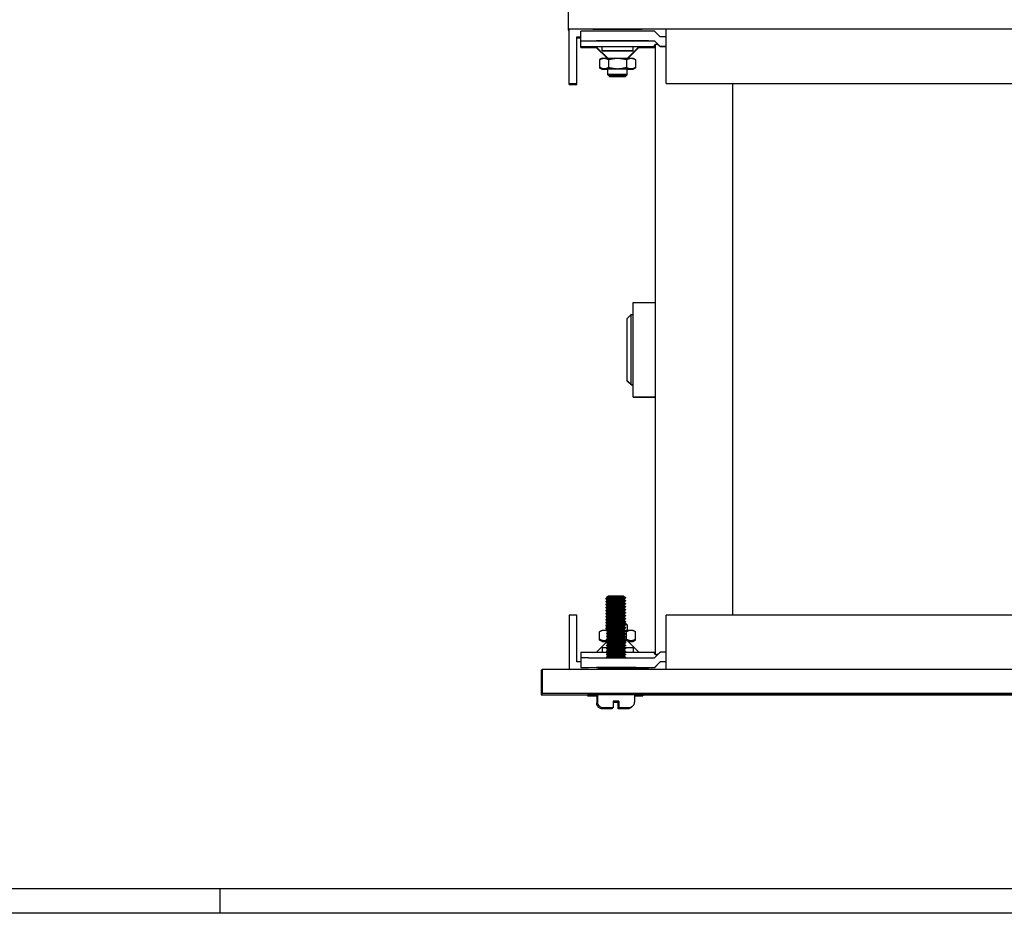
# Model space of a CAD drawing. Header units: inches. Extents: x 1 to 669, y 0 to 417.
# Tile 432 of 448: x 579.93 to 589.91, y 242.52 to 251.58. Entities that reach past the tile are written whole.
import ezdxf

# ---------------------------------------------------------------- set-up
doc = ezdxf.new("R2010")
doc.units = ezdxf.units.IN
doc.header["$LTSCALE"] = 12
doc.header["$MEASUREMENT"] = 0
doc.layers.get('0').update_dxf_attribs({"linetype": 'CONTINUOUS'})
doc.layers.add('X', color=1, linetype='CONTINUOUS')

msp = doc.modelspace()

# ---------------------------------------------------------------- linework, layer by layer
for p, q in [((578.38464, 242.76748), (594.28398, 242.76748)), ((581.95941, 242.51748), (581.95941, 242.76748)), ((594.28398, 242.51748), (578.38464, 242.51748))]:
    msp.add_line(p, q)
at = {"layer": 'X'}
for p, q in [((585.49125, 251.66521), (585.49125, 251.47548)), ((597.49125, 251.48591), (585.49125, 251.48591)), ((586.48338, 251.48507), (585.49913, 251.48507)), ((585.49913, 250.92554), (585.49913, 251.48507)), ((586.48338, 250.93471), (586.48338, 251.48589)), ((585.49125, 251.47548), (585.49913, 251.47548)), ((585.57787, 251.40633), (585.61724, 251.40633)), ((585.57787, 250.92554), (585.57787, 251.40633)), ((585.57787, 251.39798), (585.61724, 251.39798)), ((585.61724, 251.29951), (585.61724, 251.46604)), ((586.36527, 251.4661), (585.69598, 251.4661)), ((586.42433, 251.40705), (586.36527, 251.4661)), ((586.48338, 251.40705), (586.42433, 251.40705)), ((585.61724, 251.36705), (586.30959, 251.36705)), ((585.61724, 251.30795), (586.36527, 251.30795)), ((585.61724, 251.29951), (585.77582, 251.29951)), ((585.69598, 251.36768), (586.36527, 251.36768)), ((585.77574, 251.30583), (585.69598, 251.30583)), ((585.77994, 251.30163), (585.69598, 251.30163)), ((585.89076, 251.19081), (585.77472, 251.30685)), ((585.88452, 251.1908), (585.77472, 251.30061)), ((585.83377, 251.26426), (585.83377, 251.30757)), ((585.88422, 251.36721), (586.07089, 251.36712)), ((586.09175, 251.19081), (586.20779, 251.30685)), ((586.09799, 251.1908), (586.20779, 251.30061)), ((586.14874, 251.26426), (586.14874, 251.30757)), ((586.28563, 251.3673), (586.17949, 251.36746)), ((586.28653, 251.30163), (586.20257, 251.30163)), ((586.20669, 251.29951), (586.36527, 251.29951)), ((586.28653, 251.30583), (586.20677, 251.30583)), ((586.36527, 251.36768), (586.36527, 251.3671)), ((586.36527, 251.36768), (586.42433, 251.30862)), ((586.36527, 251.30795), (586.36527, 251.29951)), ((586.37314, 251.33152), (586.37314, 245.14269)), ((586.42433, 251.30862), (586.42433, 251.308)), ((586.42433, 251.30862), (586.48338, 251.30862)), ((586.48338, 251.308), (586.42433, 251.308)), ((585.83377, 251.19071), (585.80956, 251.17673)), ((586.14873, 251.19071), (586.17295, 251.17673)), ((585.80941, 251.17664), (585.80941, 251.09223)), ((585.83377, 251.08441), (585.80956, 251.09839)), ((585.83377, 251.07817), (585.80956, 251.09214)), ((585.89283, 251.02285), (585.89283, 251.08441)), ((585.90033, 251.17677), (585.90033, 251.0986)), ((586.08218, 251.17677), (586.08218, 251.0986)), ((586.08968, 251.02285), (586.08968, 251.08441)), ((586.14873, 251.08441), (586.17295, 251.09839)), ((586.14873, 251.07817), (586.17295, 251.09214)), ((586.1731, 251.17664), (586.1731, 251.09223)), ((585.91035, 251.01157), (585.89283, 251.02909)), ((585.91035, 251.00533), (585.89283, 251.02285)), ((586.07216, 251.01157), (586.08968, 251.02909)), ((586.07216, 251.00533), (586.08968, 251.02285)), ((585.49913, 250.93388), (585.57787, 250.93388)), ((585.49913, 250.92554), (585.57787, 250.92554)), ((586.48338, 250.93471), (596.48338, 250.93471)), ((587.16055, 245.54101), (587.16055, 250.93464)), ((586.14874, 247.75281), (586.14874, 248.71361)), ((586.14874, 248.71361), (586.37314, 248.71361)), ((586.08968, 248.55022), (586.12905, 248.58959)), ((586.12905, 248.58959), (586.14874, 248.58959)), ((586.12905, 247.87682), (586.12905, 248.58959)), ((586.08968, 247.91619), (586.08968, 248.55022)), ((586.08968, 248.54612), (586.08968, 248.54612)), ((586.08968, 247.9203), (586.12905, 247.88093)), ((586.08968, 247.91619), (586.12905, 247.87682)), ((586.12905, 247.88093), (586.14874, 247.88093)), ((586.12905, 247.87682), (586.14874, 247.87682)), ((586.14874, 247.75691), (586.37314, 247.75691)), ((586.14874, 247.75281), (586.37314, 247.75281)), ((585.88051, 245.7176), (585.87133, 245.71117)), ((585.87133, 245.71117), (585.87133, 245.70694)), ((585.88797, 245.69529), (585.87133, 245.70694)), ((585.89911, 245.73337), (585.88051, 245.72035)), ((585.88051, 245.72035), (585.88051, 245.71612)), ((585.89911, 245.7031), (585.88051, 245.71612)), ((585.89911, 245.7031), (585.88051, 245.69007)), ((585.88051, 245.69007), (585.88051, 245.68585)), ((586.05191, 245.73337), (586.07051, 245.72035)), ((586.05191, 245.7031), (586.07051, 245.71612)), ((586.05191, 245.7031), (586.07051, 245.69007)), ((586.05388, 245.70172), (586.06133, 245.70694)), ((586.06133, 245.70969), (586.06133, 245.70694)), ((586.07051, 245.72035), (586.07051, 245.71612)), ((586.07051, 245.69007), (586.07051, 245.68585)), ((585.88051, 245.68732), (585.87133, 245.68089)), ((585.87133, 245.68089), (585.87133, 245.67667)), ((585.88797, 245.66502), (585.87133, 245.67667)), ((585.88051, 245.65705), (585.87133, 245.65062)), ((585.87133, 245.65062), (585.87133, 245.64639)), ((585.88797, 245.63474), (585.87133, 245.64639)), ((585.88051, 245.62677), (585.87133, 245.62035)), ((585.87133, 245.62035), (585.87133, 245.61612)), ((585.88797, 245.60447), (585.87133, 245.61612)), ((585.88051, 245.5965), (585.87133, 245.59007)), ((585.87133, 245.59007), (585.87133, 245.58584)), ((585.89911, 245.67282), (585.88051, 245.68585)), ((585.89911, 245.67282), (585.88051, 245.6598)), ((585.88051, 245.6598), (585.88051, 245.65557)), ((585.89911, 245.64255), (585.88051, 245.65557)), ((585.89911, 245.64255), (585.88051, 245.62952)), ((585.88051, 245.62952), (585.88051, 245.6253)), ((585.89911, 245.61227), (585.88051, 245.6253)), ((585.89911, 245.61227), (585.88051, 245.59925)), ((585.88051, 245.59925), (585.88051, 245.59502)), ((585.89911, 245.582), (585.88051, 245.59502)), ((586.05191, 245.67282), (586.07051, 245.68585)), ((586.05191, 245.67282), (586.07051, 245.6598)), ((586.05191, 245.64255), (586.07051, 245.65557)), ((586.05191, 245.64255), (586.07051, 245.62952)), ((586.05191, 245.61227), (586.07051, 245.6253)), ((586.05191, 245.61227), (586.07051, 245.59925)), ((586.05191, 245.582), (586.07051, 245.59502)), ((586.05388, 245.67145), (586.06133, 245.67667)), ((586.05388, 245.64117), (586.06133, 245.64639)), ((586.05388, 245.6109), (586.06133, 245.61612)), ((586.06133, 245.67942), (586.06133, 245.67667)), ((586.06133, 245.64914), (586.06133, 245.64639)), ((586.06133, 245.61887), (586.06133, 245.61612)), ((586.07051, 245.6598), (586.07051, 245.65557)), ((586.07051, 245.62952), (586.07051, 245.6253)), ((586.07051, 245.59925), (586.07051, 245.59502)), ((585.57787, 245.54019), (585.49913, 245.54019)), ((585.49913, 245.54019), (585.49913, 244.99005)), ((585.57787, 245.06774), (585.57787, 245.54019)), ((585.88797, 245.57419), (585.87133, 245.58584)), ((585.88051, 245.56622), (585.87133, 245.5598)), ((585.87133, 245.5598), (585.87133, 245.55557)), ((585.88797, 245.54392), (585.87133, 245.55557)), ((585.88051, 245.53595), (585.87133, 245.52952)), ((585.87133, 245.52952), (585.87133, 245.52529)), ((585.88797, 245.51364), (585.87133, 245.52529)), ((585.88051, 245.50567), (585.87133, 245.49925)), ((585.87133, 245.49925), (585.87133, 245.49502)), ((585.88797, 245.48337), (585.87133, 245.49502)), ((585.89911, 245.582), (585.88051, 245.56897)), ((585.88051, 245.56897), (585.88051, 245.56475)), ((585.89911, 245.55172), (585.88051, 245.56475)), ((585.89911, 245.55172), (585.88051, 245.5387)), ((585.88051, 245.5387), (585.88051, 245.53447)), ((585.89911, 245.52145), (585.88051, 245.53447)), ((585.89911, 245.52145), (585.88051, 245.50842)), ((585.88051, 245.50842), (585.88051, 245.5042)), ((585.89911, 245.49117), (585.88051, 245.5042)), ((585.89911, 245.49117), (585.88051, 245.47815)), ((586.05191, 245.582), (586.07051, 245.56897)), ((586.05191, 245.55172), (586.07051, 245.56475)), ((586.05191, 245.55172), (586.07051, 245.5387)), ((586.05191, 245.52145), (586.07051, 245.53447)), ((586.05191, 245.52145), (586.07051, 245.50842)), ((586.05191, 245.49117), (586.07051, 245.5042)), ((586.05191, 245.49117), (586.07051, 245.47815)), ((586.05388, 245.58062), (586.06133, 245.58584)), ((586.05388, 245.55035), (586.06133, 245.55557)), ((586.05388, 245.52007), (586.06133, 245.52529)), ((586.05388, 245.4898), (586.06133, 245.49502)), ((586.06133, 245.58859), (586.06133, 245.58584)), ((586.06133, 245.55832), (586.06133, 245.55557)), ((586.06133, 245.52804), (586.06133, 245.52529)), ((586.06133, 245.49777), (586.06133, 245.49502)), ((586.07051, 245.56897), (586.07051, 245.56475)), ((586.07051, 245.5387), (586.07051, 245.53447)), ((586.07051, 245.50842), (586.07051, 245.5042)), ((586.48338, 244.99005), (586.48338, 245.54101)), ((596.48338, 245.54101), (586.48338, 245.54101)), ((585.88051, 245.4754), (585.87133, 245.46897)), ((585.87133, 245.46897), (585.87133, 245.46474)), ((585.88797, 245.45309), (585.87133, 245.46474)), ((585.88051, 245.44512), (585.87133, 245.4387)), ((585.87133, 245.4387), (585.87133, 245.43447)), ((585.88797, 245.42282), (585.87133, 245.43447)), ((585.88051, 245.41485), (585.87133, 245.40842)), ((585.87133, 245.40842), (585.87133, 245.40419)), ((585.88797, 245.39254), (585.87133, 245.40419)), ((585.88051, 245.47815), (585.88051, 245.47392)), ((585.89911, 245.4609), (585.88051, 245.47392)), ((585.89911, 245.4609), (585.88051, 245.44787)), ((585.88051, 245.44787), (585.88051, 245.44365)), ((585.89911, 245.43062), (585.88051, 245.44365)), ((585.89911, 245.43062), (585.88051, 245.4176)), ((585.88051, 245.4176), (585.88051, 245.41337)), ((585.89911, 245.40035), (585.88051, 245.41337)), ((585.89911, 245.40035), (585.88051, 245.38732)), ((585.89283, 245.43502), (585.89283, 245.42622)), ((585.89283, 245.40475), (585.89283, 245.39595)), ((586.05191, 245.4609), (586.07051, 245.47392)), ((586.05191, 245.4609), (586.07051, 245.44787)), ((586.05191, 245.43062), (586.07051, 245.44365)), ((586.05191, 245.43062), (586.07051, 245.4176)), ((586.05191, 245.40035), (586.07051, 245.41337)), ((586.05191, 245.40035), (586.07051, 245.38732)), ((586.05518, 245.46044), (586.06133, 245.46474)), ((586.06133, 245.46749), (586.06133, 245.46474)), ((586.07051, 245.47815), (586.07051, 245.47392)), ((586.07051, 245.44787), (586.07051, 245.44365)), ((586.07051, 245.4176), (586.07051, 245.41337)), ((586.07216, 245.46039), (586.08968, 245.44287)), ((586.08968, 245.44287), (586.08968, 245.38766)), ((585.80941, 245.28908), (585.80941, 245.37349)), ((585.83377, 245.38756), (585.80956, 245.37358)), ((585.83377, 245.28126), (585.80956, 245.29524)), ((585.88051, 245.38732), (585.88051, 245.3831)), ((585.89911, 245.37007), (585.88051, 245.3831)), ((585.89911, 245.37007), (585.88051, 245.35705)), ((585.88051, 245.35705), (585.88051, 245.35282)), ((585.89911, 245.3398), (585.88051, 245.35282)), ((585.89911, 245.3398), (585.88051, 245.32677)), ((585.88051, 245.32677), (585.88051, 245.32255)), ((585.89911, 245.30952), (585.88051, 245.32255)), ((585.89911, 245.30952), (585.88051, 245.2965)), ((585.88051, 245.2965), (585.88051, 245.29227)), ((585.89911, 245.27925), (585.88051, 245.29227)), ((586.05191, 245.37007), (586.07051, 245.3831)), ((586.05191, 245.37007), (586.07051, 245.35705)), ((586.05191, 245.3398), (586.07051, 245.35282)), ((586.05191, 245.3398), (586.07051, 245.32677)), ((586.05191, 245.30952), (586.07051, 245.32255)), ((586.05191, 245.30952), (586.07051, 245.2965)), ((586.05191, 245.27925), (586.07051, 245.29227)), ((586.07051, 245.38732), (586.07051, 245.3831)), ((586.07051, 245.35705), (586.07051, 245.35282)), ((586.07051, 245.32677), (586.07051, 245.32255)), ((586.07051, 245.2965), (586.07051, 245.29227)), ((586.08218, 245.29546), (586.08218, 245.37363)), ((586.14873, 245.38756), (586.17295, 245.37358)), ((586.14873, 245.28126), (586.17295, 245.29524)), ((586.1731, 245.28908), (586.1731, 245.37349)), ((585.89086, 245.28126), (585.77582, 245.16622)), ((585.83377, 245.27502), (585.80956, 245.289)), ((585.83377, 245.20915), (585.83377, 245.16622)), ((585.89911, 245.27925), (585.88051, 245.26622)), ((585.88051, 245.26622), (585.88051, 245.262)), ((585.89911, 245.24897), (585.88051, 245.262)), ((585.89911, 245.24897), (585.88051, 245.23595)), ((585.88051, 245.23595), (585.88051, 245.23172)), ((585.89911, 245.2187), (585.88051, 245.23172)), ((585.89911, 245.2187), (585.88051, 245.20567)), ((585.88051, 245.20567), (585.88051, 245.20145)), ((585.89911, 245.18842), (585.88051, 245.20145)), ((585.8839, 245.2743), (585.883, 245.27492)), ((586.05191, 245.27925), (586.07051, 245.26622)), ((586.05191, 245.24897), (586.07051, 245.262)), ((586.05191, 245.24897), (586.07051, 245.23595)), ((586.05191, 245.2187), (586.07051, 245.23172)), ((586.05191, 245.2187), (586.07051, 245.20567)), ((586.05191, 245.18842), (586.07051, 245.20145)), ((586.07051, 245.26622), (586.07051, 245.262)), ((586.07051, 245.23595), (586.07051, 245.23172)), ((586.07051, 245.20567), (586.07051, 245.20145)), ((586.09165, 245.28126), (586.20669, 245.16622)), ((586.14873, 245.27502), (586.17295, 245.289)), ((586.14874, 245.20915), (586.14874, 245.16622)), ((585.61724, 245.16622), (585.61724, 245.00935)), ((585.61724, 245.16622), (585.88758, 245.16622)), ((585.69598, 245.10784), (586.36527, 245.10784)), ((585.89911, 245.18842), (585.88051, 245.1754)), ((585.88051, 245.1754), (585.88051, 245.17117)), ((585.89911, 245.15815), (585.88051, 245.17117)), ((585.89911, 245.15815), (585.88051, 245.14512)), ((585.88051, 245.14512), (585.88051, 245.1409)), ((585.89911, 245.12787), (585.88051, 245.1409)), ((585.89911, 245.12787), (585.88051, 245.11485)), ((585.88051, 245.11485), (585.88051, 245.11062)), ((585.88449, 245.10784), (585.88051, 245.11062)), ((586.05191, 245.18842), (586.07051, 245.1754)), ((586.05191, 245.15815), (586.07051, 245.17117)), ((586.05191, 245.15815), (586.07051, 245.14512)), ((586.05191, 245.12787), (586.07051, 245.1409)), ((586.05191, 245.12787), (586.07051, 245.11485)), ((586.06344, 245.16622), (586.36527, 245.16622)), ((586.06653, 245.10784), (586.07051, 245.11062)), ((586.07051, 245.1754), (586.07051, 245.17117)), ((586.07051, 245.14512), (586.07051, 245.1409)), ((586.07051, 245.11485), (586.07051, 245.11062)), ((586.42433, 245.16689), (586.36527, 245.10784)), ((586.48338, 245.16689), (586.42433, 245.16689)), ((585.61724, 245.06774), (585.57787, 245.06774)), ((586.36527, 245.00941), (585.61724, 245.00879)), ((585.89911, 245.00677), (585.88051, 244.99375)), ((585.88051, 244.99375), (585.88051, 244.99005)), ((585.88422, 245.00894), (585.89602, 245.00894)), ((585.89911, 245.00677), (585.89556, 245.00926)), ((586.05191, 245.00677), (586.05548, 245.00927)), ((586.05191, 245.00677), (586.07051, 244.99375)), ((586.05489, 245.00886), (586.07089, 245.00885)), ((586.07051, 244.99375), (586.07051, 244.99005)), ((586.28563, 245.00903), (586.17949, 245.00919)), ((586.42433, 245.06847), (586.36527, 245.00941)), ((586.42097, 245.06449), (586.36527, 245.00883)), ((586.36527, 245.00941), (586.36527, 245.00883)), ((586.42433, 245.06847), (586.42433, 245.06784)), ((586.48338, 245.06784), (586.42433, 245.06784)), ((585.22614, 244.99005), (585.21571, 244.97962)), ((585.21571, 244.97962), (585.21571, 244.73502)), ((585.22614, 244.99005), (585.22614, 244.74545)), ((597.72613, 244.99004), (585.22614, 244.99005)), ((585.22614, 244.74545), (585.21571, 244.73502)), ((585.21571, 244.73502), (585.68533, 244.73502)), ((597.72613, 244.74544), (585.22614, 244.74545)), ((585.68533, 244.73564), (585.68533, 244.72419)), ((585.69451, 244.74482), (585.69451, 244.73337)), ((585.77983, 244.72419), (585.77983, 244.65219)), ((585.78901, 244.73337), (585.78901, 244.66137)), ((586.16201, 244.73337), (586.16201, 244.66137)), ((586.24733, 244.73331), (586.24733, 244.72419)), ((586.25651, 244.74482), (586.25651, 244.73337)), ((596.69451, 244.74461), (586.25651, 244.74461)), ((586.25651, 244.73585), (596.69451, 244.73585)), ((586.25651, 244.73502), (596.68533, 244.73501)), ((585.93643, 244.5913), (585.93623, 244.59109)), ((585.94561, 244.60047), (585.94541, 244.60027)), ((585.94566, 244.66853), (585.94566, 244.66153)), ((585.99618, 244.65904), (585.99649, 244.65935)), ((585.99623, 244.59109), (585.99643, 244.5913)), ((585.99649, 244.65235), (585.99649, 244.65935)), ((586.00566, 244.66853), (586.00536, 244.66122)), ((586.00536, 244.66822), (586.00566, 244.66853)), ((586.00541, 244.60027), (586.00561, 244.60047))]:
    msp.add_line(p, q, dxfattribs=at)
msp.add_ellipse((585.99125, 251.48549), major_axis=(-0.25, 0), ratio=0.0008344, dxfattribs=at)
for centre, major_axis, ratio, start_param, end_param in [((585.69598, 251.46604), (-0.07874, 0), 0.0008344, -1.5707963, 0), ((585.69598, 251.30156), (-0.07874, 0), 0.0008344, -1.5707963, 0), ((585.99125, 251.36737), (-0.21654, 0), 0.0008344, -2.6245696, 1.0537733), ((585.99125, 251.30685), (-0.21654, 0), 0.0008344, -0.7564564, 0.0008344), ((585.99125, 251.30757), (0.15748, 0), 0.0008344, 0, 3.1415927), ((586.14874, 251.36723), (0.15748, 0), 0.0008344, -2.0878194, 0.5170231), ((585.99125, 251.30685), (0.21654, 0), 0.0008344, -0.0008344, 0.7564564), ((586.28653, 251.30156), (0.07874, 0), 0.0008344, 0, 1.5707963), ((586.25392, 251.36715), (0.11136, -0.00005), 0.0007226, -1.0471972, 0.0000003), ((586.42433, 251.30795), (0, 0.0591), 0.9991665, 1.5151305, 1.5708011), ((586.42433, 251.30795), (0.05906, -0.05906), 0.0004172, 1.5712135, 1.626884), ((585.96633, 245.70694), (-0.095, 0), 0.0008344, -0.6979472, 0.0011917), ((585.96633, 245.71117), (-0.095, 0), 0.0008344, -0.5923841, -0.0008344), ((585.96633, 245.71117), (-0.095, 0), 0.0000002, -0.0000002, 0.0008343), ((585.97551, 245.71612), (0.095, 0), 0.0008344, -0.0008344, 3.1427843), ((585.97551, 245.72035), (0.095, 0), 0.0008344, 0, 3.1407582), ((585.97551, 245.72035), (-0.095, 0), 0.0000002, -0.0000002, 0.0008343), ((585.97551, 245.69007), (0.095, 0), 0.0008344, 0, 3.1407582), ((585.97551, 245.69007), (-0.095, 0), 0.0000002, -0.0000002, 0.0008343), ((585.97551, 245.73337), (0.0764, 0), 0.0008344, 0.0011917, 3.140401), ((585.97551, 245.7031), (0.0764, 0), 0.0008344, 0.0011917, 3.140401), ((585.96633, 245.70694), (0.095, 0), 0.0008344, -0.0008344, 0.2874443), ((585.96633, 245.70694), (0.095, 0), 0.0000001, -0.0000001, 0.0003572), ((585.97551, 245.71612), (0.095, 0), 0.0000001, -0.0000001, 0.0003572), ((585.96633, 245.67667), (-0.095, 0), 0.0008344, -0.6979472, 0.0011917), ((585.96633, 245.64639), (-0.095, 0), 0.0008344, -0.6979472, 0.0011917), ((585.96633, 245.61612), (-0.095, 0), 0.0008344, -0.6979472, 0.0011917), ((585.96633, 245.68089), (-0.095, 0), 0.0008344, -0.5923841, -0.0008344), ((585.96633, 245.68089), (-0.095, 0), 0.0000002, -0.0000002, 0.0008343), ((585.96633, 245.65062), (-0.095, 0), 0.0008344, -0.5923841, -0.0008344), ((585.96633, 245.65062), (-0.095, 0), 0.0000002, -0.0000002, 0.0008343), ((585.96633, 245.62035), (-0.095, 0), 0.0008344, -0.5923841, -0.0008344), ((585.96633, 245.62035), (-0.095, 0), 0.0000002, -0.0000002, 0.0008343), ((585.96633, 245.59007), (-0.095, 0), 0.0008344, -0.5923841, -0.0008344), ((585.96633, 245.59007), (-0.095, 0), 0.0000002, -0.0000002, 0.0008343), ((585.97551, 245.68585), (0.095, 0), 0.0008344, -0.0008344, 3.1427843), ((585.97551, 245.65557), (0.095, 0), 0.0008344, -0.0008344, 3.1427843), ((585.97551, 245.6253), (0.095, 0), 0.0008344, -0.0008344, 3.1427843), ((585.97551, 245.59502), (0.095, 0), 0.0008344, -0.0008344, 3.1427843), ((585.97551, 245.6598), (0.095, 0), 0.0008344, 0, 3.1407582), ((585.97551, 245.6598), (-0.095, 0), 0.0000002, -0.0000002, 0.0008343), ((585.97551, 245.62952), (0.095, 0), 0.0008344, 0, 3.1407582), ((585.97551, 245.62952), (-0.095, 0), 0.0000002, -0.0000002, 0.0008343), ((585.97551, 245.59925), (0.095, 0), 0.0008344, 0, 3.1407582), ((585.97551, 245.59925), (-0.095, 0), 0.0000002, -0.0000002, 0.0008343), ((585.97551, 245.67282), (0.0764, 0), 0.0008344, 0.0011917, 3.140401), ((585.97551, 245.64255), (0.0764, 0), 0.0008344, 0.0011917, 3.140401), ((585.97551, 245.61227), (0.0764, 0), 0.0008344, 0.0011917, 3.140401), ((585.96633, 245.67667), (0.095, 0), 0.0008344, -0.0008344, 0.2874443), ((585.96633, 245.64639), (0.095, 0), 0.0008344, -0.0008344, 0.2874443), ((585.96633, 245.61612), (0.095, 0), 0.0008344, -0.0008344, 0.2874443), ((585.96633, 245.67667), (0.095, 0), 0.0000001, -0.0000001, 0.0003572), ((585.96633, 245.64639), (0.095, 0), 0.0000001, -0.0000001, 0.0003572), ((585.96633, 245.61612), (0.095, 0), 0.0000001, -0.0000001, 0.0003572), ((585.97551, 245.68585), (0.095, 0), 0.0000001, -0.0000001, 0.0003572), ((585.97551, 245.65557), (0.095, 0), 0.0000001, -0.0000001, 0.0003572), ((585.97551, 245.6253), (0.095, 0), 0.0000001, -0.0000001, 0.0003572), ((585.97551, 245.59502), (0.095, 0), 0.0000001, -0.0000001, 0.0003572), ((585.96633, 245.58584), (-0.095, 0), 0.0008344, -0.6979472, 0.0011917), ((585.96633, 245.55557), (-0.095, 0), 0.0008344, -0.6979472, 0.0011917), ((585.96633, 245.52529), (-0.095, 0), 0.0008344, -0.6979472, 0.0011917), ((585.96633, 245.49502), (-0.095, 0), 0.0008344, -0.6979472, 0.0011917), ((585.96633, 245.5598), (-0.095, 0), 0.0008344, -0.5923841, -0.0008344), ((585.96633, 245.5598), (-0.095, 0), 0.0000002, -0.0000002, 0.0008343), ((585.96633, 245.52952), (-0.095, 0), 0.0008344, -0.5923841, -0.0008344), ((585.96633, 245.52952), (-0.095, 0), 0.0000002, -0.0000002, 0.0008343), ((585.96633, 245.49925), (-0.095, 0), 0.0008344, -0.5923841, -0.0008344), ((585.96633, 245.49925), (-0.095, 0), 0.0000002, -0.0000002, 0.0008343), ((585.97551, 245.56475), (0.095, 0), 0.0008344, -0.0008344, 3.1427843), ((585.97551, 245.53447), (0.095, 0), 0.0008344, -0.0008344, 3.1427843), ((585.97551, 245.5042), (0.095, 0), 0.0008344, -0.0008344, 3.1427843), ((585.97551, 245.56897), (0.095, 0), 0.0008344, 0, 3.1407582), ((585.97551, 245.56897), (-0.095, 0), 0.0000002, -0.0000002, 0.0008343), ((585.97551, 245.5387), (0.095, 0), 0.0008344, 0, 3.1407582), ((585.97551, 245.5387), (-0.095, 0), 0.0000002, -0.0000002, 0.0008343), ((585.97551, 245.50842), (0.095, 0), 0.0008344, 0, 3.1407582), ((585.97551, 245.50842), (-0.095, 0), 0.0000002, -0.0000002, 0.0008343), ((585.97551, 245.582), (0.0764, 0), 0.0008344, 0.0011917, 3.140401), ((585.97551, 245.55172), (0.0764, 0), 0.0008344, 0.0011917, 3.140401), ((585.97551, 245.52145), (0.0764, 0), 0.0008344, 0.0011917, 3.140401), ((585.97551, 245.49117), (0.0764, 0), 0.0008344, 0.0011917, 3.140401), ((585.96633, 245.58584), (0.095, 0), 0.0008344, -0.0008344, 0.2874443), ((585.96633, 245.55557), (0.095, 0), 0.0008344, -0.0008344, 0.2874443), ((585.96633, 245.52529), (0.095, 0), 0.0008344, -0.0008344, 0.2874443), ((585.96633, 245.49502), (0.095, 0), 0.0008344, -0.0008344, 0.2874443), ((585.96633, 245.58584), (0.095, 0), 0.0000001, -0.0000001, 0.0003572), ((585.96633, 245.55557), (0.095, 0), 0.0000001, -0.0000001, 0.0003572), ((585.96633, 245.52529), (0.095, 0), 0.0000001, -0.0000001, 0.0003572), ((585.96633, 245.49502), (0.095, 0), 0.0000001, -0.0000001, 0.0003572), ((585.97551, 245.56475), (0.095, 0), 0.0000001, -0.0000001, 0.0003572), ((585.97551, 245.53447), (0.095, 0), 0.0000001, -0.0000001, 0.0003572), ((585.97551, 245.5042), (0.095, 0), 0.0000001, -0.0000001, 0.0003572), ((585.96633, 245.46474), (-0.095, 0), 0.0008344, -0.6979472, 0.0011917), ((585.96633, 245.43447), (-0.095, 0), 0.0008344, -0.6861231, 0.0011917), ((585.96633, 245.40419), (-0.095, 0), 0.0008344, -0.6861231, 0.0011917), ((585.96633, 245.46897), (-0.095, 0), 0.0008344, -0.5923841, -0.0008344), ((585.96633, 245.46897), (-0.095, 0), 0.0000002, -0.0000002, 0.0008343), ((585.96633, 245.4387), (-0.095, 0), 0.0008344, -0.5923841, -0.0008344), ((585.96633, 245.4387), (-0.095, 0), 0.0000002, -0.0000002, 0.0008343), ((585.96633, 245.40842), (-0.095, 0), 0.0008344, -0.5923841, -0.0008344), ((585.96633, 245.40842), (-0.095, 0), 0.0000002, -0.0000002, 0.0008343), ((585.97551, 245.47392), (0.095, 0), 0.0008344, -0.0008344, 3.1427843), ((585.97551, 245.44365), (0.095, 0), 0.0008344, -0.0008344, 3.1427843), ((585.97551, 245.41337), (0.095, 0), 0.0008344, -0.0008344, 3.1427843), ((585.97551, 245.47815), (0.095, 0), 0.0008344, 0, 3.1407582), ((585.97551, 245.47815), (-0.095, 0), 0.0000002, -0.0000002, 0.0008343), ((585.97551, 245.44787), (0.095, 0), 0.0008344, 0, 3.1407582), ((585.97551, 245.44787), (-0.095, 0), 0.0000002, -0.0000002, 0.0008343), ((585.97551, 245.4176), (0.095, 0), 0.0008344, 0, 3.1407582), ((585.97551, 245.4176), (-0.095, 0), 0.0000002, -0.0000002, 0.0008343), ((585.97551, 245.4609), (0.0764, 0), 0.0008344, 0.0011917, 3.140401), ((585.97551, 245.43062), (0.0764, 0), 0.0008344, 0.0011917, 3.140401), ((585.97551, 245.40035), (0.0764, 0), 0.0008344, 0.0011917, 3.140401), ((585.99125, 245.46039), (0.08091, 0), 0.0008344, 0.0008344, 0.7108241), ((585.96633, 245.46474), (0.095, 0), 0.0008344, -0.0008344, 0.2874443), ((585.96633, 245.46474), (0.095, 0), 0.0000001, -0.0000001, 0.0003572), ((585.99125, 245.44287), (0.09843, 0), 0.0008344, 0, 0.6521861), ((585.97551, 245.47392), (0.095, 0), 0.0000001, -0.0000001, 0.0003572), ((585.97551, 245.44365), (0.095, 0), 0.0000001, -0.0000001, 0.0003572), ((585.97551, 245.41337), (0.095, 0), 0.0000001, -0.0000001, 0.0003572), ((585.99125, 245.38756), (-0.15748, 0), 0.0008344, -0.5235988, -0.0014453), ((585.99125, 245.38756), (-0.15748, 0), 0.0008344, -0.7950645, -0.5235988), ((585.97551, 245.3831), (0.095, 0), 0.0008344, -0.0008344, 3.1427843), ((585.97551, 245.35282), (0.095, 0), 0.0008344, -0.0008344, 3.1427843), ((585.97551, 245.32255), (0.095, 0), 0.0008344, -0.0008344, 3.1427843), ((585.97551, 245.29227), (0.095, 0), 0.0008344, -0.0008344, 3.1427843), ((585.97551, 245.38732), (0.095, 0), 0.0008344, 0, 3.1407582), ((585.97551, 245.38732), (-0.095, 0), 0.0000002, -0.0000002, 0.0008343), ((585.97551, 245.35705), (0.095, 0), 0.0008344, 0, 3.1407582), ((585.97551, 245.35705), (-0.095, 0), 0.0000002, -0.0000002, 0.0008343), ((585.97551, 245.32677), (0.095, 0), 0.0008344, 0, 3.1407582), ((585.97551, 245.32677), (-0.095, 0), 0.0000002, -0.0000002, 0.0008343), ((585.97551, 245.2965), (0.095, 0), 0.0008344, 0, 3.1407582), ((585.97551, 245.2965), (-0.095, 0), 0.0000002, -0.0000002, 0.0008343), ((585.97551, 245.37007), (0.0764, 0), 0.0008344, 0.0011917, 3.140401), ((585.97551, 245.3398), (0.0764, 0), 0.0008344, 0.0011917, 3.140401), ((585.97551, 245.30952), (0.0764, 0), 0.0008344, 0.0011917, 3.140401), ((585.99125, 245.38756), (-0.15748, 0), 0.0008344, -2.6179939, -2.0945177), ((585.97551, 245.3831), (0.095, 0), 0.0000001, -0.0000001, 0.0003572), ((585.97551, 245.35282), (0.095, 0), 0.0000001, -0.0000001, 0.0003572), ((585.97551, 245.32255), (0.095, 0), 0.0000001, -0.0000001, 0.0003572), ((585.97551, 245.29227), (0.095, 0), 0.0000001, -0.0000001, 0.0003572), ((585.99125, 245.38756), (0.15748, 0), 0.0008344, 0.0014453, 0.5235988), ((585.99125, 245.28126), (-0.15748, 0), 0.0008344, -0.5235988, 0.5235988), ((585.99125, 245.27502), (-0.15748, 0), 0.0008344, -0.5235988, 0.5235988), ((585.99125, 245.20915), (-0.15748, 0), 0.0008344, -0.8354647, 0), ((585.99125, 245.28126), (-0.15748, 0), 0.0008344, -0.9218884, -0.5235988), ((585.99125, 245.28126), (0.15748, 0), 0.0008344, -2.6179939, -2.2628798), ((585.99125, 245.27502), (-0.15748, 0), 0.0008344, -0.8277679, -0.5235988), ((585.99125, 245.27502), (0.15748, 0), 0.0008344, -2.6179939, -2.3154936), ((585.97551, 245.262), (0.095, 0), 0.0008344, -0.0008344, 3.1427843), ((585.97551, 245.23172), (0.095, 0), 0.0008344, -0.0008344, 3.1427843), ((585.97551, 245.20145), (0.095, 0), 0.0008344, -0.0008344, 3.1427843), ((585.97551, 245.26622), (0.095, 0), 0.0008344, 0, 3.1407582), ((585.97551, 245.26622), (-0.095, 0), 0.0000002, -0.0000002, 0.0008343), ((585.97551, 245.23595), (0.095, 0), 0.0008344, 0, 3.1407582), ((585.97551, 245.23595), (-0.095, 0), 0.0000002, -0.0000002, 0.0008343), ((585.97551, 245.20567), (0.095, 0), 0.0008344, 0, 3.1407582), ((585.97551, 245.20567), (-0.095, 0), 0.0000002, -0.0000002, 0.0008343), ((585.99125, 245.28126), (-0.10039, 0), 0.0008344, -0.3275243, -0.0008344), ((585.97551, 245.27925), (0.0764, 0), 0.0008344, 0.0011917, 3.140401), ((585.97551, 245.24897), (0.0764, 0), 0.0008344, 0.0011917, 3.140401), ((585.97551, 245.2187), (0.0764, 0), 0.0008344, 0.0011917, 3.140401), ((585.99125, 245.28126), (0.10039, 0), 0.0008344, 0.0008344, 0.8844295), ((585.99125, 245.28126), (-0.15748, 0), 0.0008344, -2.6179939, -1.9872345), ((585.99125, 245.20915), (0.15748, 0), 0.0008344, 0, 1.0806963), ((585.97551, 245.262), (0.095, 0), 0.0000001, -0.0000001, 0.0003572), ((585.97551, 245.23172), (0.095, 0), 0.0000001, -0.0000001, 0.0003572), ((585.97551, 245.20145), (0.095, 0), 0.0000001, -0.0000001, 0.0003572), ((585.99125, 245.28126), (0.15748, 0), 0.0008344, -0.8787129, -0.5235988), ((585.99125, 245.27502), (-0.15748, 0), 0.0008344, -2.6179939, -2.3138247), ((585.99125, 245.27502), (0.15748, 0), 0.0008344, -0.8260991, -0.5235988), ((585.99125, 245.28126), (0.15748, 0), 0.0008344, -0.5235988, 0.5235988), ((585.99125, 245.27502), (0.15748, 0), 0.0008344, -0.5235988, 0.5235988), ((585.69598, 245.10777), (-0.07874, 0), 0.0008344, -1.5707963, 0), ((585.97551, 245.17117), (0.095, 0), 0.0008344, -0.0008344, 3.1427843), ((585.97551, 245.1409), (0.095, 0), 0.0008344, -0.0008344, 3.1427843), ((585.97551, 245.11062), (0.095, 0), 0.0008344, -0.0008344, 3.1427843), ((585.97551, 245.1754), (0.095, 0), 0.0008344, 0, 3.1407582), ((585.97551, 245.1754), (-0.095, 0), 0.0000002, -0.0000002, 0.0008343), ((585.97551, 245.14512), (0.095, 0), 0.0008344, 0, 3.1407582), ((585.97551, 245.14512), (-0.095, 0), 0.0000002, -0.0000002, 0.0008343), ((585.97551, 245.11485), (0.095, 0), 0.0008344, 0, 3.1407582), ((585.97551, 245.11485), (-0.095, 0), 0.0000002, -0.0000002, 0.0008343), ((585.97551, 245.18842), (0.0764, 0), 0.0008344, 0.0011917, 3.140401), ((585.97551, 245.15815), (0.0764, 0), 0.0008344, 0.0011917, 3.140401), ((585.97551, 245.12787), (0.0764, 0), 0.0008344, 0.0011917, 3.140401), ((585.97551, 245.17117), (0.095, 0), 0.0000001, -0.0000001, 0.0003572), ((585.97551, 245.1409), (0.095, 0), 0.0000001, -0.0000001, 0.0003572), ((585.97551, 245.11062), (0.095, 0), 0.0000001, -0.0000001, 0.0003572), ((586.42433, 245.16622), (-0.05906, 0), 0.9991652, -0.0000004, 0.0556701), ((585.99125, 245.0091), (-0.21654, 0), 0.0008344, -2.6245696, 1.0537733), ((585.97551, 244.99375), (0.095, 0), 0.0008344, 0, 3.1407582), ((585.97551, 244.99375), (-0.095, 0), 0.0000002, -0.0000002, 0.0008343), ((585.97551, 245.00677), (0.0764, 0), 0.0008344, 0.0011917, 3.140401), ((586.14874, 245.00897), (0.15748, 0), 0.0008344, -2.0878194, 0.5170231), ((585.97551, 244.73337), (0.281, 0), 0.0008344, -0.8450404, 3.986633), ((585.96633, 244.72419), (-0.281, 0), 0.0008344, -0.8879077, 0.8450404), ((585.96633, 244.72419), (-0.1865, 0), 0.0008344, -0.3150391, 0), ((585.97551, 244.73337), (0.1865, 0), 0.0008344, 0, 3.1415927), ((585.96633, 244.72419), (0.281, 0), 0.0008344, -0.8004754, 0.8004754)]:
    msp.add_ellipse(centre, major_axis=major_axis, ratio=ratio, start_param=start_param, end_param=end_param, dxfattribs=at)
at = {"layer": 'X', "extrusion": (0, 0, -1)}
for centre, major_axis, ratio, start_param, end_param in [((585.69598, 251.36761), (-0.07874, 0), 0.0008344, 0, 1.5707963), ((585.69598, 251.3059), (-0.07874, 0), 0.0008344, -1.5707963, 0), ((585.99125, 251.30061), (-0.21654, 0), 0.0008344, 0, 0.2398535), ((585.99125, 251.30061), (-0.21654, 0), 0.0008344, -0.2415224, 0), ((585.99125, 251.30061), (0.21654, 0), 0.0008344, -0.2398535, 0.2415224), ((586.28653, 251.3059), (0.07874, 0), 0.0008344, 0, 1.5707963), ((586.42433, 251.29951), (-0.05906, 0), 0.9991652, -0.0000004, 0.0556701), ((585.99125, 251.26426), (0.15748, 0), 0.0008344, -4.712389, 1.5707963), ((585.99125, 251.19071), (-0.15748, 0), 0.0008344, 0.0014453, 0.5235988), ((585.99125, 251.19071), (0.15748, 0), 0.0008344, -2.6179939, -1.5707963), ((585.99125, 251.26426), (-0.11811, 0), 0.0008344, -4.712389, 1.5707963), ((585.99125, 251.19071), (0.15748, 0), 0.0008344, -1.5707963, -0.5235988), ((585.99125, 251.19071), (0.15748, 0), 0.0008344, -0.5235988, -0.0014453), ((585.99125, 251.08441), (-0.15748, 0), 0.0008344, -0.5235988, 0.5235988), ((585.99125, 251.08441), (0.15748, 0), 0.0008344, -2.6179939, -1.5707963), ((585.99125, 251.08441), (-0.15748, 0), 0.0008344, -0.8956648, -0.5235988), ((585.99125, 251.08441), (-0.09843, 0), 0.0008344, 0, 1.5707963), ((585.99125, 251.08441), (0.15748, 0), 0.0008344, -1.5707963, -0.5235988), ((585.99125, 251.08441), (0.09843, 0), 0.0008344, -1.5707963, 0), ((585.99125, 251.08441), (-0.15748, 0), 0.0008344, -2.6179939, -2.2459279), ((585.99125, 251.08441), (0.15748, 0), 0.0008344, -0.5235988, 0.5235988), ((585.99125, 251.07817), (-0.15748, 0), 0.0008344, -0.5235988, 0.5235988), ((585.99125, 251.07817), (0.15748, 0), 0.0008344, -2.6179939, -2.2459279), ((585.99125, 251.07817), (-0.15748, 0), 0.0008344, -0.8956648, -0.5235988), ((585.99125, 251.02909), (-0.09843, 0), 0.0008344, -0.0008344, 1.5707963), ((585.99125, 251.02285), (-0.09843, 0), 0.0008344, -0.0008344, 0.3572119), ((585.99125, 251.01157), (-0.08091, 0), 0.0008344, -4.712389, 1.5707963), ((585.99125, 251.00533), (-0.08091, 0), 0.0008344, -4.712389, 1.5707963), ((585.99125, 251.02909), (0.09843, 0), 0.0008344, -1.5707963, 0.0008344), ((585.99125, 251.02285), (0.09843, 0), 0.0008344, -0.3572119, 0.0008344), ((585.99125, 251.07817), (0.15748, 0), 0.0008344, -0.8956648, -0.5235988), ((585.99125, 251.07817), (-0.15748, 0), 0.0008344, -2.6179939, -2.2459279), ((585.99125, 251.07817), (0.15748, 0), 0.0008344, -0.5235988, 0.5235988), ((585.69598, 245.00935), (-0.07874, 0), 0.0008344, 0, 1.5707963), ((586.25392, 245.00888), (-0.11136, 0.00005), 0.0007226, -3.141593, -2.0943954), ((586.42433, 245.06779), (-0.05906, -0.05906), 0.0004172, 1.515543, 1.5712135), ((585.97551, 244.66837), (0.1865, 0), 0.0008344, -1.7315217, -1.4084021), ((585.97551, 244.66837), (-0.1865, 0), 0.0008344, -1.5699619, -1.4100709), ((585.96633, 244.65919), (0.1865, 0), 0.0008344, -1.6818431, -1.4084021), ((585.96633, 244.65919), (-0.1865, 0), 0.0008344, -1.5699619, -1.4597495), ((585.96633, 244.65919), (-0.1865, 0), 0.0008344, -1.7315217, -1.5699619), ((585.97551, 244.66837), (-0.1865, 0), 0.0008344, -1.7315217, -1.5699619)]:
    msp.add_ellipse(centre, major_axis=major_axis, ratio=ratio, start_param=start_param, end_param=end_param, dxfattribs=at)
at = {"layer": 'X'}
for points, knots in [([(586.36536, 251.31124), (586.36579, 251.31786), (586.36744, 251.32467), (586.37203, 251.33067), (586.3737, 251.33221), (586.37775, 251.33429), (586.38013, 251.33482), (586.385, 251.33483), (586.38785, 251.3343), (586.39371, 251.33222), (586.39673, 251.33069), (586.40661, 251.3247), (586.41438, 251.3179), (586.42104, 251.31128)], [-0.87806309, -0.87806309, -0.87806309, -0.87806309, -0.80960237, -0.80960237, -0.7833486, -0.7833486, -0.75709482, -0.75709482, -0.73084105, -0.73084105, -0.70458728, -0.70458728, -0.63612656, -0.63612656, -0.63612656, -0.63612656]), ([(586.37314, 251.32303), (586.37224, 251.32227), (586.37144, 251.32141), (586.36744, 251.3162), (586.36579, 251.3094), (586.36536, 251.30279)], [-0.718699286, -0.718699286, -0.718699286, -0.718699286, -0.704587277, -0.704587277, -0.636126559, -0.636126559, -0.636126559, -0.636126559]), ([(586.41178, 245.15435), (586.40767, 245.15086), (586.40347, 245.14766), (586.39673, 245.14357), (586.39371, 245.14203), (586.38785, 245.13995), (586.385, 245.13942), (586.38013, 245.13941), (586.37775, 245.13994), (586.3737, 245.14201), (586.37203, 245.14355), (586.36744, 245.14953), (586.36579, 245.15633), (586.36536, 245.16294)], [-0.84797841, -0.84797841, -0.84797841, -0.84797841, -0.80960237, -0.80960237, -0.7833486, -0.7833486, -0.75709482, -0.75709482, -0.73084105, -0.73084105, -0.70458728, -0.70458728, -0.63612656, -0.63612656, -0.63612656, -0.63612656]), ([(585.93623, 244.59109), (585.92305, 244.5911), (585.91024, 244.5911), (585.88754, 244.59111), (585.87733, 244.59112), (585.86047, 244.59114), (585.85363, 244.59115), (585.84648, 244.59116), (585.84458, 244.59117), (585.84244, 244.59118), (585.84184, 244.59118), (585.84093, 244.59119), (585.84063, 244.59119), (585.84, 244.5912), (585.83981, 244.5912), (585.83932, 244.59121), (585.83912, 244.59122), (585.83868, 244.59123), (585.83846, 244.59124), (585.83796, 244.59126), (585.83767, 244.59127), (585.83677, 244.59133), (585.83611, 244.59137), (585.83468, 244.5915), (585.83389, 244.59158), (585.83098, 244.59196), (585.82886, 244.59234), (585.82197, 244.59398), (585.81727, 244.59571), (585.80715, 244.60093), (585.80181, 244.60486), (585.79275, 244.6141), (585.78891, 244.61952), (585.78321, 244.63116), (585.78127, 244.63751), (585.78002, 244.64667), (585.77983, 244.64943), (585.77983, 244.65219)], [0, 0, 0, 0, 0.04073505, 0.04073505, 0.08074062, 0.08074062, 0.12081016, 0.12081016, 0.14076579, 0.14076579, 0.15122758, 0.15122758, 0.15906917, 0.15906917, 0.1620155, 0.1620155, 0.16343035, 0.16343035, 0.16444332, 0.16444332, 0.1654566, 0.1654566, 0.16749137, 0.16749137, 0.16987751, 0.16987751, 0.17633645, 0.17633645, 0.19113056, 0.19113056, 0.21051714, 0.21051714, 0.22995271, 0.22995271, 0.24938956, 0.24938956, 0.25766965, 0.25766965, 0.25766965, 0.25766965]), ([(585.94541, 244.60027), (585.93223, 244.60027), (585.91942, 244.60028), (585.89672, 244.60029), (585.88651, 244.6003), (585.86965, 244.60032), (585.86281, 244.60033), (585.85565, 244.60034), (585.85376, 244.60035), (585.85162, 244.60036), (585.85101, 244.60036), (585.85011, 244.60036), (585.84981, 244.60037), (585.84918, 244.60038), (585.84899, 244.60038), (585.8485, 244.60039), (585.8483, 244.60039), (585.84786, 244.60041), (585.84764, 244.60042), (585.84714, 244.60044), (585.84685, 244.60045), (585.84595, 244.6005), (585.84529, 244.60055), (585.84386, 244.60068), (585.84307, 244.60076), (585.84016, 244.60113), (585.83804, 244.60152), (585.83115, 244.60315), (585.82645, 244.60489), (585.81632, 244.61011), (585.81099, 244.61404), (585.80193, 244.62328), (585.79809, 244.6287), (585.79239, 244.64034), (585.79045, 244.64669), (585.7892, 244.65585), (585.78901, 244.65861), (585.78901, 244.66137)], [0, 0, 0, 0, 0.04073505, 0.04073505, 0.08074062, 0.08074062, 0.12081016, 0.12081016, 0.14076579, 0.14076579, 0.15122758, 0.15122758, 0.15906917, 0.15906917, 0.1620155, 0.1620155, 0.16343035, 0.16343035, 0.16444332, 0.16444332, 0.1654566, 0.1654566, 0.16749137, 0.16749137, 0.16987751, 0.16987751, 0.17633645, 0.17633645, 0.19113056, 0.19113056, 0.21051714, 0.21051714, 0.22995271, 0.22995271, 0.24938956, 0.24938956, 0.25766965, 0.25766965, 0.25766965, 0.25766965]), ([(585.93646, 244.60027), (585.93646, 244.59864), (585.93646, 244.59718), (585.93645, 244.59309), (585.93644, 244.5913), (585.93643, 244.5913)], [0.149844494, 0.149844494, 0.149844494, 0.149844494, 0.172598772, 0.172598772, 0.231870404, 0.231870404, 0.231870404, 0.231870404]), ([(585.94566, 244.66153), (585.94566, 244.654), (585.94566, 244.64515), (585.94566, 244.63122), (585.94565, 244.6237), (585.94564, 244.61305), (585.94564, 244.60805), (585.94563, 244.60225), (585.94562, 244.60048), (585.94561, 244.60047)], [0, 0, 0, 0, 0.05733322, 0.05733322, 0.11505567, 0.11505567, 0.17289066, 0.17289066, 0.23187048, 0.23187048, 0.23187048, 0.23187048]), ([(585.99618, 244.65204), (585.99618, 244.64455), (585.99618, 244.63575), (585.99618, 244.62189), (585.99619, 244.61439), (585.9962, 244.60372), (585.9962, 244.59869), (585.99622, 244.59286), (585.99622, 244.59109), (585.99623, 244.59109)], [0, 0, 0, 0, 0.0570489, 0.0570489, 0.11448136, 0.11448136, 0.17259877, 0.17259877, 0.2318704, 0.2318704, 0.2318704, 0.2318704]), ([(586.13931, 244.6139), (586.13566, 244.60937), (586.13131, 244.60533), (586.12121, 244.59834), (586.11521, 244.59548), (586.10593, 244.59276), (586.10277, 244.5921), (586.09833, 244.59153), (586.09702, 244.5914), (586.09549, 244.5913), (586.09517, 244.59128), (586.09466, 244.59126), (586.09445, 244.59125), (586.09398, 244.59123), (586.09375, 244.59122), (586.09335, 244.59121), (586.09319, 244.59121), (586.09282, 244.5912), (586.09266, 244.5912), (586.09214, 244.59119), (586.09189, 244.59119), (586.0907, 244.59118), (586.08955, 244.59117), (586.08574, 244.59116), (586.08278, 244.59115), (586.07298, 244.59114), (586.06472, 244.59113), (586.04545, 244.59111), (586.03431, 244.59111), (586.01404, 244.5911), (586.00523, 244.59109), (585.99623, 244.59109)], [0.04123361, 0.04123361, 0.04123361, 0.04123361, 0.05864458, 0.05864458, 0.078081, 0.078081, 0.08768236, 0.08768236, 0.0915779, 0.0915779, 0.09263514, 0.09263514, 0.0934269, 0.0934269, 0.094657, 0.094657, 0.09601025, 0.09601025, 0.09839455, 0.09839455, 0.10466823, 0.10466823, 0.12350746, 0.12350746, 0.14858923, 0.14858923, 0.18996178, 0.18996178, 0.23009818, 0.23009818, 0.25789463, 0.25789463, 0.25789463, 0.25789463]), ([(585.99643, 244.5913), (585.99644, 244.5913), (585.99645, 244.59309), (585.99646, 244.59894), (585.99647, 244.60399), (585.99647, 244.61468), (585.99648, 244.62218), (585.99648, 244.63605), (585.99649, 244.64486), (585.99649, 244.65235)], [0.70338962, 0.70338962, 0.70338962, 0.70338962, 0.76266125, 0.76266125, 0.82077866, 0.82077866, 0.87821112, 0.87821112, 0.93526002, 0.93526002, 0.93526002, 0.93526002]), ([(586.00536, 244.66122), (586.00536, 244.65373), (586.00536, 244.64493), (586.00536, 244.63106), (586.00537, 244.62357), (586.00538, 244.6129), (586.00538, 244.60787), (586.00539, 244.60204), (586.0054, 244.60026), (586.00541, 244.60027)], [0, 0, 0, 0, 0.0570489, 0.0570489, 0.11448136, 0.11448136, 0.17259877, 0.17259877, 0.2318704, 0.2318704, 0.2318704, 0.2318704]), ([(586.16201, 244.66137), (586.16201, 244.65478), (586.16091, 244.6481), (586.15673, 244.63572), (586.15363, 244.62985), (586.14584, 244.6195), (586.14105, 244.6149), (586.13039, 244.60752), (586.12439, 244.60466), (586.11511, 244.60194), (586.11195, 244.60128), (586.10751, 244.60071), (586.1062, 244.60058), (586.10467, 244.60048), (586.10435, 244.60046), (586.10384, 244.60044), (586.10363, 244.60043), (586.10316, 244.60041), (586.10293, 244.6004), (586.10253, 244.60039), (586.10237, 244.60039), (586.102, 244.60038), (586.10184, 244.60038), (586.10132, 244.60037), (586.10107, 244.60037), (586.09988, 244.60036), (586.09873, 244.60035), (586.09492, 244.60034), (586.09196, 244.60033), (586.08216, 244.60032), (586.0739, 244.60031), (586.05463, 244.60029), (586.04348, 244.60028), (586.02321, 244.60028), (586.01441, 244.60027), (586.00541, 244.60027)], [0, 0, 0, 0, 0.01978277, 0.01978277, 0.03920725, 0.03920725, 0.05864458, 0.05864458, 0.078081, 0.078081, 0.08768236, 0.08768236, 0.0915779, 0.0915779, 0.09263514, 0.09263514, 0.0934269, 0.0934269, 0.094657, 0.094657, 0.09601025, 0.09601025, 0.09839455, 0.09839455, 0.10466823, 0.10466823, 0.12350746, 0.12350746, 0.14858923, 0.14858923, 0.18996178, 0.18996178, 0.23009818, 0.23009818, 0.25789463, 0.25789463, 0.25789463, 0.25789463]), ([(586.00561, 244.60047), (586.00562, 244.60048), (586.00563, 244.60227), (586.00564, 244.60812), (586.00564, 244.61317), (586.00565, 244.62386), (586.00566, 244.63136), (586.00566, 244.64523), (586.00566, 244.65404), (586.00566, 244.66153)], [0.70338962, 0.70338962, 0.70338962, 0.70338962, 0.76266125, 0.76266125, 0.82077866, 0.82077866, 0.87821112, 0.87821112, 0.93526002, 0.93526002, 0.93526002, 0.93526002])]:
    msp.add_open_spline(points, degree=3, knots=knots, dxfattribs=at)
for points, weights in [([(585.80941, 251.17664), (585.83377, 251.19074), (585.85487, 251.19077)], [1.67176223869, 1.80107349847, 1.80107349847]), ([(585.85487, 251.19077), (585.87597, 251.1908), (585.90033, 251.17677)], [1.80107349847, 1.80107349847, 1.67176223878]), ([(585.90033, 251.17677), (585.94906, 251.19084), (585.99125, 251.19084)], [1.67176223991, 1.80107349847, 1.80107349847]), ([(585.99125, 251.19084), (586.03345, 251.19084), (586.08218, 251.17677)], [1.80107349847, 1.80107349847, 1.67176223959]), ([(586.08218, 251.17677), (586.10654, 251.1908), (586.12764, 251.19077)], [1.67176223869, 1.80107349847, 1.80107349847]), ([(586.12764, 251.19077), (586.14874, 251.19074), (586.1731, 251.17664)], [1.80107349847, 1.80107349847, 1.67176223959]), ([(585.80941, 251.09847), (585.83377, 251.08444), (585.85487, 251.08447)], [1.67176223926, 1.80107349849, 1.80107349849]), ([(585.80956, 251.09839), (585.80949, 251.09843), (585.80941, 251.09847)], [1.67250857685, 1.67213594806, 1.67176223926]), ([(585.80941, 251.09223), (585.83377, 251.0782), (585.85487, 251.07823)], [1.67176223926, 1.80107349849, 1.80107349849]), ([(585.80956, 251.09214), (585.80949, 251.09219), (585.80941, 251.09223)], [1.67250857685, 1.67213594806, 1.67176223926]), ([(585.85487, 251.08447), (585.87597, 251.0845), (585.90033, 251.0986)], [1.80107349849, 1.80107349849, 1.67176223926]), ([(585.85487, 251.07823), (585.86899, 251.07825), (585.88404, 251.08431)], [1.80107349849, 1.80107349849, 1.74319445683]), ([(585.90033, 251.0986), (585.94906, 251.08454), (585.99125, 251.08454)], [1.67176223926, 1.80107349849, 1.80107349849]), ([(585.99125, 251.08454), (586.03345, 251.08454), (586.08218, 251.0986)], [1.80107349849, 1.80107349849, 1.67176223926]), ([(586.08218, 251.0986), (586.10654, 251.0845), (586.12764, 251.08447)], [1.67176223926, 1.80107349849, 1.80107349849]), ([(586.09847, 251.08431), (586.11352, 251.07825), (586.12764, 251.07823)], [1.74319445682, 1.80107349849, 1.80107349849]), ([(586.12764, 251.08447), (586.14874, 251.08444), (586.1731, 251.09847)], [1.80107349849, 1.80107349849, 1.67176223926]), ([(586.12764, 251.07823), (586.14874, 251.0782), (586.1731, 251.09223)], [1.80107349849, 1.80107349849, 1.67176223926]), ([(586.1731, 251.09847), (586.17302, 251.09843), (586.17295, 251.09839)], [1.67176223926, 1.67213594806, 1.67250857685]), ([(586.1731, 251.09223), (586.17302, 251.09219), (586.17295, 251.09214)], [1.67176223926, 1.67213594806, 1.67250857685]), ([(585.85487, 245.38763), (585.83377, 245.38759), (585.80941, 245.37349)], [1.80107349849, 1.80107349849, 1.67176223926]), ([(585.85487, 245.28133), (585.83377, 245.2813), (585.80941, 245.29533)], [1.80107349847, 1.80107349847, 1.67176223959]), ([(585.80941, 245.29533), (585.80949, 245.29528), (585.80956, 245.29524)], [1.67176223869, 1.67213594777, 1.67250857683]), ([(585.8809, 245.38283), (585.86755, 245.38764), (585.85487, 245.38763)], [1.75440047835, 1.80107349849, 1.80107349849]), ([(586.08218, 245.37363), (586.07283, 245.37632), (586.06392, 245.37848)], [1.67176223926, 1.69510608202, 1.71423579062]), ([(586.08218, 245.29546), (586.07624, 245.29374), (586.07048, 245.29225)], [1.67176223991, 1.68652411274, 1.69960080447]), ([(586.12764, 245.38763), (586.10654, 245.38766), (586.08218, 245.37363)], [1.80107349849, 1.80107349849, 1.67176223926]), ([(586.12764, 245.28133), (586.10654, 245.28136), (586.08218, 245.29546)], [1.80107349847, 1.80107349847, 1.67176223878]), ([(586.1731, 245.37349), (586.14874, 245.38759), (586.12764, 245.38763)], [1.67176223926, 1.80107349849, 1.80107349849]), ([(586.1731, 245.29533), (586.14874, 245.2813), (586.12764, 245.28133)], [1.67176223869, 1.80107349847, 1.80107349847]), ([(586.17295, 245.29524), (586.17302, 245.29528), (586.1731, 245.29533)], [1.67250857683, 1.67213594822, 1.67176223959]), ([(585.85487, 245.27508), (585.83377, 245.27505), (585.80941, 245.28908)], [1.80107349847, 1.80107349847, 1.67176223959]), ([(585.80941, 245.28908), (585.80949, 245.28904), (585.80956, 245.289)], [1.67176223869, 1.67213594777, 1.67250857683]), ([(585.88619, 245.2883), (585.86996, 245.28135), (585.85487, 245.28133)], [1.73499182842, 1.80107349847, 1.80107349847]), ([(585.88404, 245.28116), (585.86899, 245.2751), (585.85487, 245.27508)], [1.74319445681, 1.80107349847, 1.80107349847]), ([(586.12764, 245.27508), (586.11352, 245.2751), (586.09847, 245.28116)], [1.80107349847, 1.80107349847, 1.74319445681]), ([(586.1731, 245.28908), (586.14874, 245.27505), (586.12764, 245.27508)], [1.67176223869, 1.80107349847, 1.80107349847]), ([(586.17295, 245.289), (586.17302, 245.28904), (586.1731, 245.28908)], [1.67250857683, 1.67213594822, 1.67176223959])]:
    msp.add_rational_spline(points, weights, degree=2, dxfattribs=at)

doc.saveas('drawing.dxf')
